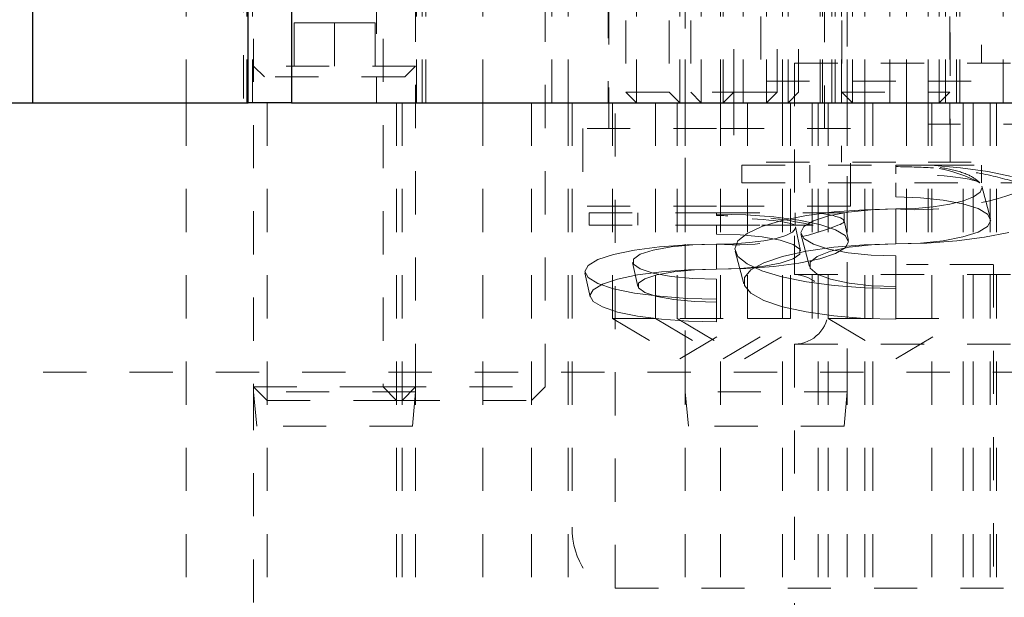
# Model space of a CAD drawing. Header units: inches. Extents: x 220 to 877, y 4 to 174.
# Tile 426 of 656: x 458.92 to 461.2, y 134.81 to 136.15. Entities that reach past the tile are written whole.
import ezdxf

# ---------------------------------------------------------------- set-up
doc = ezdxf.new("R2010")
doc.units = ezdxf.units.IN
doc.header["$LTSCALE"] = 0.5
doc.header["$MEASUREMENT"] = 0
doc.linetypes.add('HIDDEN', pattern=[0.225, 0.15, -0.075])
for name, color, linetype in [('DIE-M-S2', 1, 'Continuous'), ('DIE-M-S3', 8, 'Continuous'), ('DSS-M-S', 53, 'Continuous'), ('RAI-M-S', 8, 'Continuous'), ('SVD-M-S', 8, 'Continuous')]:
    doc.layers.add(name, color=color, linetype=linetype)

msp = doc.modelspace()

# ---------------------------------------------------------------- linework, layer by layer
at = {"layer": 'DIE-M-S2', "linetype": 'HIDDEN', "lineweight": 18}
for p in [(461.07062, 136.16072), (461.69562, 135.91072)]:
    msp.add_line(p, (461.07062, 135.91072), dxfattribs=at)
at = {"layer": 'DIE-M-S3', "linetype": 'HIDDEN', "lineweight": 18}
for p, q in [((460.81962, 137.46072), (460.81962, 135.82322)), ((461.07162, 135.82322), (461.07162, 137.46072)), ((460.28062, 137.39572), (460.28062, 135.90072)), ((460.78062, 135.90072), (460.78062, 137.39572)), ((460.63312, 136.96072), (460.63312, 136.01072)), ((459.30187, 136.46072), (459.30187, 135.96072)), ((459.44262, 136.46072), (459.44262, 135.96072)), ((459.45562, 136.46072), (459.45562, 135.96072)), ((459.83562, 135.96072), (459.83562, 136.46072)), ((459.84862, 135.96072), (459.84862, 136.46072)), ((459.98937, 135.96072), (459.98937, 136.46072)), ((460.18687, 136.46072), (460.18687, 135.96072)), ((460.34512, 136.46072), (460.34512, 135.96072)), ((460.44512, 136.46072), (460.44512, 135.96072)), ((460.49512, 136.46072), (460.49512, 135.96072)), ((460.53937, 136.46072), (460.53937, 135.96072)), ((460.54612, 135.96072), (460.54612, 136.46072)), ((460.64612, 135.96072), (460.64612, 136.46072)), ((460.68312, 136.46072), (460.68312, 135.96072)), ((460.69612, 135.96072), (460.69612, 136.46072)), ((460.77062, 136.46072), (460.77062, 135.96072)), ((460.77562, 136.46072), (460.77562, 135.96072)), ((460.79718, 136.46072), (460.79718, 135.96072)), ((460.80499, 136.46072), (460.80499, 135.96072)), ((460.84512, 136.46072), (460.84512, 135.96072)), ((460.87437, 135.96072), (460.87437, 136.46072)), ((460.93188, 136.46072), (460.93188, 135.96072)), ((460.97062, 136.46072), (460.97062, 135.96072)), ((461.02062, 136.46072), (461.02062, 135.96072)), ((461.04612, 135.96072), (461.04612, 136.46072)), ((461.06062, 136.46072), (461.06062, 135.96072)), ((461.08624, 135.96072), (461.08624, 136.46072)), ((461.09406, 135.96072), (461.09406, 136.46072)), ((461.19437, 136.46072), (461.19437, 135.96072)), ((459.43462, 136.27072), (459.43462, 135.96072)), ((459.85662, 135.96072), (459.85662, 136.27072)), ((460.94562, 136.01072), (460.57062, 136.01072)), ((461.32062, 136.01072), (460.94562, 136.01072)), ((460.57062, 135.98522), (460.57062, 135.82322)), ((461.07062, 135.91072), (461.02062, 135.91072)), ((460.53062, 135.90072), (460.22062, 135.90072)), ((460.22062, 135.90072), (460.22062, 135.72072)), ((460.84062, 135.90072), (460.53062, 135.90072)), ((460.84062, 135.72072), (460.84062, 135.90072)), ((460.94562, 135.82322), (460.57062, 135.82322)), ((461.32062, 135.82322), (460.94562, 135.82322)), ((460.53062, 135.72072), (460.22062, 135.72072)), ((460.84062, 135.72072), (460.53062, 135.72072))]:
    msp.add_line(p, q, dxfattribs=at)
at = {"layer": 'DIE-M-S3', "linetype": 'Continuous', "lineweight": 25}
msp.add_line((458.94562, 136.46072), (458.94562, 135.96072), dxfattribs=at)
at = {"layer": 'DSS-M-S', "linetype": 'Continuous', "lineweight": 25}
msp.add_line((453.19562, 135.96072), (459.44562, 135.96072), dxfattribs=at)
at = {"layer": 'DSS-M-S', "linetype": 'HIDDEN', "lineweight": 18}
for p, q in [((459.30187, 135.96072), (459.30187, 133.46072)), ((459.48937, 135.96072), (459.48937, 133.46072)), ((459.78937, 135.96072), (459.78937, 133.46072)), ((459.80187, 133.46072), (459.80187, 135.96072)), ((459.98937, 133.46072), (459.98937, 135.96072)), ((460.10187, 133.46072), (460.10187, 135.96072)), ((460.18687, 135.96072), (460.18687, 133.46072)), ((460.19562, 135.96072), (460.19562, 134.97714)), ((460.28937, 135.96072), (460.28937, 135.46072)), ((460.29562, 134.83572), (460.29562, 135.96072)), ((460.38937, 135.96072), (460.38937, 135.46072)), ((460.43937, 135.96072), (460.43937, 135.46072)), ((460.45812, 135.96072), (460.45812, 133.46072)), ((460.53937, 135.96072), (460.53937, 133.46072)), ((460.60187, 135.46072), (460.60187, 135.96072)), ((460.68312, 135.96072), (460.68312, 134.28072)), ((460.70187, 135.46072), (460.70187, 135.96072)), ((460.75187, 135.46072), (460.75187, 135.96072)), ((460.76593, 135.96072), (460.76593, 133.46072)), ((460.78937, 135.96072), (460.78937, 133.46072)), ((460.83312, 133.46072), (460.83312, 135.96072)), ((460.87437, 133.46072), (460.87437, 135.96072)), ((460.89251, 135.96072), (460.89251, 133.46072)), ((460.97062, 135.96072), (460.97062, 135.58572)), ((461.02062, 135.96072), (461.02062, 135.58572)), ((461.02937, 135.96072), (461.02937, 133.46072)), ((461.10187, 133.46072), (461.10187, 135.96072)), ((461.12531, 133.46072), (461.12531, 135.96072)), ((461.16437, 135.96072), (461.16437, 133.46072)), ((461.17874, 135.96072), (461.17874, 133.46072)), ((461.02062, 135.58572), (460.97062, 135.58572)), ((462.37062, 135.58572), (461.02062, 135.58572)), ((461.17217, 135.58572), (461.17217, 133.46072)), ((460.28937, 135.46072), (460.44562, 135.46072)), ((460.28937, 135.46072), (460.44562, 135.36684)), ((460.38937, 135.46072), (460.54562, 135.36684)), ((460.43937, 135.46072), (460.59562, 135.36684)), ((460.44562, 135.46072), (460.60187, 135.46072)), ((460.44562, 135.36684), (460.60187, 135.46072)), ((460.54562, 135.36684), (460.70187, 135.46072)), ((460.59562, 135.36684), (460.75187, 135.46072)), ((460.60187, 135.46072), (460.75187, 135.46072)), ((460.78937, 135.46072), (460.94562, 135.46072)), ((460.78937, 135.46072), (460.94562, 135.36684)), ((460.94562, 135.46072), (461.10187, 135.46072)), ((460.94562, 135.36684), (461.10187, 135.46072)), ((457.57062, 135.33572), (465.82062, 135.33572)), ((459.45812, 135.30197), (459.45812, 133.46072)), ((459.83312, 133.46072), (459.83312, 135.30197)), ((460.29562, 134.83572), (463.09562, 134.83572))]:
    msp.add_line(p, q, dxfattribs=at)
msp.add_ellipse((460.29562, 134.97714), major_axis=(0, -0.14142), ratio=0.7071068, start_param=4.712389, end_param=6.2831853, dxfattribs=at)
at = {"layer": 'RAI-M-S', "linetype": 'HIDDEN', "lineweight": 18}
for p, q in [((460.45812, 137.46072), (460.45812, 135.96072)), ((460.83312, 135.96072), (460.83312, 137.46072)), ((460.27937, 137.21072), (460.27937, 135.96072)), ((460.59187, 135.96072), (460.59187, 137.21072)), ((459.74262, 137.02072), (459.74262, 135.96072)), ((460.14862, 135.96072), (460.14862, 137.02072))]:
    msp.add_line(p, q, dxfattribs=at)
at = {"layer": 'RAI-M-S', "linetype": 'Continuous', "lineweight": 25}
for p, q in [((459.44562, 135.96072), (459.44562, 137.36072)), ((459.54562, 137.36072), (459.54562, 135.96072)), ((459.54562, 135.96072), (459.44562, 135.96072)), ((459.54562, 135.96072), (463.84562, 135.96072))]:
    msp.add_line(p, q, dxfattribs=at)
at = {"layer": 'SVD-M-S', "linetype": 'HIDDEN', "lineweight": 18}
for p, q in [((460.32062, 136.95141), (460.32062, 135.98522)), ((460.42062, 136.95141), (460.42062, 135.98522)), ((460.47062, 136.95141), (460.47062, 135.98522)), ((460.57062, 135.98522), (460.57062, 136.95141)), ((460.67062, 135.98522), (460.67062, 136.95141)), ((460.72062, 135.98522), (460.72062, 136.95141)), ((460.82062, 136.95141), (460.82062, 135.98522)), ((460.45812, 136.63272), (460.45812, 135.29072)), ((460.83312, 135.29072), (460.83312, 136.63272)), ((459.45812, 136.50896), (459.45812, 135.30197)), ((459.75812, 136.50896), (459.75812, 135.30197)), ((459.83312, 135.30197), (459.83312, 136.50896)), ((460.13312, 135.30197), (460.13312, 136.50896)), ((461.14444, 136.49482), (461.14444, 136.05238)), ((459.64562, 136.14572), (459.55187, 136.14572)), ((459.55187, 136.14572), (459.55187, 136.02072)), ((459.73937, 136.14572), (459.64562, 136.14572)), ((459.64562, 136.14572), (459.64562, 136.02072)), ((459.73937, 136.14572), (459.73937, 136.02072)), ((459.83312, 136.04572), (459.45812, 136.04572)), ((459.45812, 136.04572), (459.48312, 136.02072)), ((459.80812, 136.02072), (459.83312, 136.04572)), ((460.71137, 136.05238), (462.67987, 136.05238)), ((460.71137, 136.05238), (460.71137, 135.5622)), ((459.80812, 136.02072), (459.48312, 136.02072)), ((460.32062, 135.98522), (460.57062, 135.98522)), ((460.32062, 135.98522), (460.34512, 135.96072)), ((460.42062, 135.98522), (460.44512, 135.96072)), ((460.47062, 135.98522), (460.49512, 135.96072)), ((460.54612, 135.96072), (460.57062, 135.98522)), ((460.57062, 135.98522), (460.72062, 135.98522)), ((460.64612, 135.96072), (460.67062, 135.98522)), ((460.69612, 135.96072), (460.72062, 135.98522)), ((460.82062, 135.98522), (461.07062, 135.98522)), ((460.82062, 135.98522), (460.84512, 135.96072)), ((461.04612, 135.96072), (461.07062, 135.98522)), ((460.58937, 135.81572), (460.94562, 135.81572)), ((460.58937, 135.81572), (460.58937, 135.77522)), ((460.74687, 135.81572), (460.74687, 135.77522)), ((460.94562, 135.81572), (460.94562, 135.8126)), ((460.94562, 135.81572), (461.02696, 135.81572)), ((461.02696, 135.81572), (461.24127, 135.81572)), ((461.02696, 135.81572), (461.09582, 135.81013)), ((461.14437, 135.77522), (461.14437, 135.81572)), ((460.94562, 135.79561), (460.94562, 135.8126)), ((461.09582, 135.81013), (461.15901, 135.80134)), ((461.15901, 135.80134), (461.21412, 135.78969)), ((460.58937, 135.77522), (461.22949, 135.77522)), ((460.94562, 135.77522), (460.94562, 135.74242)), ((461.14084, 135.75313), (461.12613, 135.74263)), ((461.1457, 135.76418), (461.14084, 135.75313)), ((461.16528, 135.6915), (461.14528, 135.76722)), ((461.14528, 135.76722), (461.1457, 135.76418)), ((460.94562, 135.74242), (461.00259, 135.74056)), ((461.00259, 135.74056), (461.05568, 135.73512)), ((461.07063, 135.72533), (461.03264, 135.7194)), ((461.05568, 135.73512), (461.10127, 135.72647)), ((461.10233, 135.7332), (461.07063, 135.72533)), ((461.10127, 135.72647), (461.13626, 135.71518)), ((461.12613, 135.74263), (461.10233, 135.7332)), ((460.23531, 135.70572), (460.53062, 135.70572)), ((460.23531, 135.70572), (460.23531, 135.67664)), ((460.3484, 135.70572), (460.3484, 135.67664)), ((460.53062, 135.70572), (460.53062, 135.70223)), ((460.53062, 135.70572), (460.76301, 135.70572)), ((460.53062, 135.70223), (460.53062, 135.69913)), ((460.53062, 135.70223), (460.5986, 135.70063)), ((460.5986, 135.70063), (460.66317, 135.69592)), ((460.71283, 135.67664), (460.71283, 135.70572)), ((460.73854, 135.69893), (460.80298, 135.70745)), ((460.76301, 135.70572), (460.82593, 135.70572)), ((460.78996, 135.69852), (460.83555, 135.70718)), ((460.80298, 135.70745), (460.8729, 135.7127)), ((460.82593, 135.6863), (460.82593, 135.70572)), ((460.83555, 135.70718), (460.88864, 135.71262)), ((460.8729, 135.7127), (460.94562, 135.71447)), ((460.88864, 135.71262), (460.94562, 135.71447)), ((460.99025, 135.71572), (460.94562, 135.71447)), ((460.94562, 135.71447), (460.94562, 135.63347)), ((460.94562, 135.63347), (460.94562, 135.71447)), ((461.03264, 135.7194), (460.99025, 135.71572)), ((461.13626, 135.71518), (461.15825, 135.70205)), ((461.15825, 135.70205), (461.16575, 135.68795)), ((460.23531, 135.67664), (460.75464, 135.67664)), ((460.53062, 135.67664), (460.53062, 135.65611)), ((460.6357, 135.67348), (460.68206, 135.68746)), ((460.66317, 135.69592), (460.72109, 135.68833)), ((460.68206, 135.68746), (460.73854, 135.69893)), ((460.72109, 135.68833), (460.76946, 135.67825)), ((460.73299, 135.6741), (460.75498, 135.68724)), ((460.75498, 135.68724), (460.78996, 135.69852)), ((460.76946, 135.67825), (460.80586, 135.66617)), ((460.8358, 135.64144), (460.82585, 135.68703)), ((461.16575, 135.68795), (461.15825, 135.67385)), ((460.53062, 135.65611), (460.58552, 135.65446)), ((460.58005, 135.64023), (460.60126, 135.65753)), ((460.58552, 135.65446), (460.63598, 135.64966)), ((460.60126, 135.65753), (460.6357, 135.67348)), ((460.70608, 135.66046), (460.69117, 135.65292)), ((460.71294, 135.66849), (460.70608, 135.66046)), ((460.71319, 135.67285), (460.71294, 135.66849)), ((460.7253, 135.61733), (460.71319, 135.67285)), ((460.72549, 135.66), (460.73299, 135.6741)), ((460.73299, 135.6459), (460.72549, 135.66)), ((460.72596, 135.65645), (460.74596, 135.58073)), ((460.80586, 135.66617), (460.82845, 135.65271)), ((461.13626, 135.66071), (461.10127, 135.64943)), ((461.15825, 135.67385), (461.13626, 135.66071)), ((461.20751, 135.66008), (461.15123, 135.64878)), ((460.39807, 135.62671), (460.46264, 135.63142)), ((460.42526, 135.62657), (460.47571, 135.63137)), ((460.46264, 135.63142), (460.53062, 135.63302)), ((460.47571, 135.63137), (460.53062, 135.63302)), ((460.56953, 135.63389), (460.53062, 135.63302)), ((460.53062, 135.63302), (460.53062, 135.57485)), ((460.53062, 135.57485), (460.53062, 135.63302)), ((460.60665, 135.63647), (460.56953, 135.63389)), ((460.57289, 135.62224), (460.58005, 135.64023)), ((460.64029, 135.64064), (460.60665, 135.63647)), ((460.63598, 135.64966), (460.6779, 135.64209)), ((460.6689, 135.64621), (460.64029, 135.64064)), ((460.69117, 135.65292), (460.6689, 135.64621)), ((460.6779, 135.64209), (460.70789, 135.63236)), ((460.70789, 135.63236), (460.72352, 135.62126)), ((460.75498, 135.63276), (460.73299, 135.6459)), ((460.78996, 135.62148), (460.75498, 135.63276)), ((460.80217, 135.62593), (460.87229, 135.63157)), ((460.82845, 135.65271), (460.83611, 135.63854)), ((460.83611, 135.63854), (460.82845, 135.62437)), ((460.83744, 135.62561), (460.88925, 135.63147)), ((460.87229, 135.63157), (460.94562, 135.63347)), ((460.88925, 135.63147), (460.94562, 135.63347)), ((461.00259, 135.63533), (460.94562, 135.63347)), ((461.01776, 135.63522), (460.94562, 135.63347)), ((461.05568, 135.64077), (461.00259, 135.63533)), ((461.08717, 135.64038), (461.01776, 135.63522)), ((461.10127, 135.64943), (461.05568, 135.64077)), ((461.15123, 135.64878), (461.08717, 135.64038)), ((460.25538, 135.59696), (460.29177, 135.60904)), ((460.29177, 135.60904), (460.34015, 135.61912)), ((460.33772, 135.59817), (460.35335, 135.60927)), ((460.34015, 135.61912), (460.39807, 135.62671)), ((460.35335, 135.60927), (460.38333, 135.619)), ((460.38333, 135.619), (460.42526, 135.62657)), ((460.58005, 135.60424), (460.57289, 135.62224)), ((460.57368, 135.61622), (460.59368, 135.5405)), ((460.68352, 135.6046), (460.73831, 135.6168)), ((460.72352, 135.6097), (460.70789, 135.59861)), ((460.72352, 135.62126), (460.72352, 135.6097)), ((460.73831, 135.6168), (460.80217, 135.62593)), ((460.76361, 135.60453), (460.7944, 135.61638)), ((460.80586, 135.61091), (460.76946, 135.59883)), ((460.83555, 135.61282), (460.78996, 135.62148)), ((460.7944, 135.61638), (460.83744, 135.62561)), ((460.82845, 135.62437), (460.80586, 135.61091)), ((460.88864, 135.60738), (460.83555, 135.61282)), ((460.23278, 135.5835), (460.25538, 135.59696)), ((460.33594, 135.59055), (460.34805, 135.53502)), ((460.33772, 135.58661), (460.33772, 135.59817)), ((460.35335, 135.57551), (460.33772, 135.58661)), ((460.60126, 135.58694), (460.58005, 135.60424)), ((460.6357, 135.57099), (460.60126, 135.58694)), ((460.61019, 135.57317), (460.64018, 135.58984)), ((460.6779, 135.58888), (460.63598, 135.5813)), ((460.64018, 135.58984), (460.68352, 135.6046)), ((460.72109, 135.58875), (460.66317, 135.58116)), ((460.70789, 135.59861), (460.6779, 135.58888)), ((460.76946, 135.59883), (460.72109, 135.58875)), ((460.74757, 135.59101), (460.76361, 135.60453)), ((460.74757, 135.57691), (460.74757, 135.59101)), ((460.94562, 135.60553), (460.88864, 135.60738)), ((460.94562, 135.53), (460.94562, 135.60553)), ((460.22512, 135.56933), (460.23278, 135.5835)), ((460.23278, 135.55516), (460.22512, 135.56933)), ((460.22544, 135.56644), (460.23755, 135.51092)), ((460.34771, 135.56151), (460.40333, 135.5688)), ((460.38333, 135.56579), (460.35335, 135.57551)), ((460.42526, 135.55821), (460.38333, 135.56579)), ((460.3925, 135.56171), (460.43181, 135.56881)), ((460.40333, 135.5688), (460.46534, 135.57332)), ((460.43181, 135.56881), (460.47913, 135.57331)), ((460.46534, 135.57332), (460.53062, 135.57485)), ((460.47913, 135.57331), (460.53062, 135.57485)), ((460.58552, 135.5765), (460.53062, 135.57485)), ((460.5986, 135.57645), (460.53062, 135.57485)), ((460.63598, 135.5813), (460.58552, 135.5765)), ((460.59486, 135.55532), (460.61019, 135.57317)), ((460.66317, 135.58116), (460.5986, 135.57645)), ((460.68206, 135.55702), (460.6357, 135.57099)), ((460.71137, 135.5622), (462.67987, 135.5622)), ((460.76361, 135.56339), (460.74757, 135.57691)), ((460.7944, 135.55154), (460.76361, 135.56339)), ((460.25538, 135.5417), (460.23278, 135.55516)), ((460.2446, 135.52731), (460.2663, 135.54023)), ((460.29177, 135.52962), (460.25538, 135.5417)), ((460.2663, 135.54023), (460.30125, 135.55183)), ((460.30125, 135.55183), (460.34771, 135.56151)), ((460.34972, 135.54218), (460.36438, 135.55258)), ((460.34972, 135.53133), (460.34972, 135.54218)), ((460.36438, 135.55258), (460.3925, 135.56171)), ((460.47571, 135.55341), (460.42526, 135.55821)), ((460.53062, 135.55176), (460.47571, 135.55341)), ((460.53062, 135.50565), (460.53062, 135.55176)), ((460.59486, 135.53707), (460.59486, 135.55532)), ((460.73854, 135.54554), (460.68206, 135.55702)), ((460.80298, 135.53702), (460.73854, 135.54554)), ((460.83744, 135.54231), (460.7944, 135.55154)), ((460.88925, 135.53645), (460.83744, 135.54231)), ((460.23725, 135.5137), (460.2446, 135.52731)), ((460.34015, 135.51954), (460.29177, 135.52962)), ((460.39807, 135.51195), (460.34015, 135.51954)), ((460.36438, 135.52093), (460.34972, 135.53133)), ((460.3925, 135.51181), (460.36438, 135.52093)), ((460.61019, 135.51923), (460.59486, 135.53707)), ((460.64018, 135.50256), (460.61019, 135.51923)), ((460.8729, 135.53177), (460.80298, 135.53702)), ((460.94562, 135.53), (460.8729, 135.53177)), ((460.94562, 135.53445), (460.88925, 135.53645)), ((460.94562, 135.45892), (460.94562, 135.53)), ((460.2446, 135.50009), (460.23725, 135.5137)), ((460.2663, 135.48716), (460.2446, 135.50009)), ((460.43181, 135.5047), (460.3925, 135.51181)), ((460.46264, 135.50724), (460.39807, 135.51195)), ((460.47913, 135.5002), (460.43181, 135.5047)), ((460.53062, 135.50565), (460.46264, 135.50724)), ((460.53062, 135.49866), (460.47913, 135.5002)), ((460.53062, 135.45254), (460.53062, 135.50565)), ((460.68352, 135.4878), (460.64018, 135.50256)), ((460.30125, 135.47556), (460.2663, 135.48716)), ((460.34771, 135.46588), (460.30125, 135.47556)), ((460.73831, 135.47559), (460.68352, 135.4878)), ((460.80217, 135.46647), (460.73831, 135.47559)), ((460.40333, 135.45859), (460.34771, 135.46588)), ((460.46534, 135.45407), (460.40333, 135.45859)), ((460.53062, 135.45254), (460.46534, 135.45407)), ((460.87229, 135.46083), (460.80217, 135.46647)), ((460.94562, 135.45892), (460.87229, 135.46083)), ((460.71137, 135.40083), (462.67987, 135.40083)), ((460.71137, 135.40083), (460.71137, 134.79253)), ((459.45812, 135.30197), (459.75812, 135.30197)), ((459.45812, 135.30197), (459.48937, 135.27072)), ((459.45812, 135.30197), (459.45812, 135.29072)), ((459.83312, 135.29072), (459.45812, 135.29072)), ((459.45812, 135.29072), (459.46512, 135.21072)), ((459.75812, 135.30197), (460.13312, 135.30197)), ((459.75812, 135.30197), (459.78937, 135.27072)), ((459.80187, 135.27072), (459.83312, 135.30197)), ((459.82612, 135.21072), (459.83312, 135.29072)), ((459.83312, 135.29072), (459.83312, 135.30197)), ((460.10187, 135.27072), (460.13312, 135.30197)), ((460.83312, 135.29072), (460.45812, 135.29072)), ((460.45812, 135.29072), (460.46512, 135.21072)), ((460.82612, 135.21072), (460.83312, 135.29072)), ((459.48937, 135.27072), (459.78937, 135.27072)), ((459.78937, 135.27072), (460.10187, 135.27072)), ((459.82612, 135.21072), (459.46512, 135.21072)), ((460.82612, 135.21072), (460.46512, 135.21072))]:
    msp.add_line(p, q, dxfattribs=at)
for centre, radius, start, end in [((460.97859, 135.46621), 0.34885, 62.35015, 95.42387), ((460.99577, 136.39667), 0.68403, 265.79556, 294.70146), ((460.57461, 136.27674), 0.64522, 266.09008, 291.55525), ((460.7094, 135.48151), 0.08071, 271.3976, 88.6024)]:
    msp.add_arc(centre, radius, start, end, dxfattribs=at)
for centre, major_axis, ratio, start_param, end_param in [((460.94562, 135.77023), (0.19875, 0), 0.1277027, 0.1980578, 1.5707963), ((460.53062, 135.6863), (0.29531, 0), 0.1065773, 5.9711579, 6.9481434), ((460.53062, 135.67425), (0.18221, 0), 0.1065773, 0.1234606, 1.5707963)]:
    msp.add_ellipse(centre, major_axis=major_axis, ratio=ratio, start_param=start_param, end_param=end_param, dxfattribs=at)
for points, knots in [([(461.14048, 135.77522), (461.13366, 135.78111), (461.12003, 135.79286), (461.07337, 135.8076), (461.03162, 135.81305), (461.0112, 135.81572)], [0, 0, 0, 0, 0.33862909, 0.67663398, 1, 1, 1, 1]), ([(461.22949, 135.77522), (461.20213, 135.78297), (461.14749, 135.79845), (461.04353, 135.81066), (460.97431, 135.81204), (460.94562, 135.8126)], [0, 0, 0, 0, 0.3700032, 0.7388839, 1, 1, 1, 1]), ([(460.75464, 135.67664), (460.73061, 135.68163), (460.68261, 135.6916), (460.60026, 135.69825), (460.54882, 135.6989), (460.53062, 135.69913)], [0, 0, 0, 0, 0.3929723, 0.7852535, 1, 1, 1, 1]), ([(460.53062, 135.67664), (460.5628, 135.67664), (460.64034, 135.67664), (460.71246, 135.67664), (460.75464, 135.67664)], [0, 0, 0, 0, 0.4151488, 1, 1, 1, 1])]:
    msp.add_open_spline(points, degree=3, knots=knots, dxfattribs=at)

doc.saveas('drawing.dxf')
